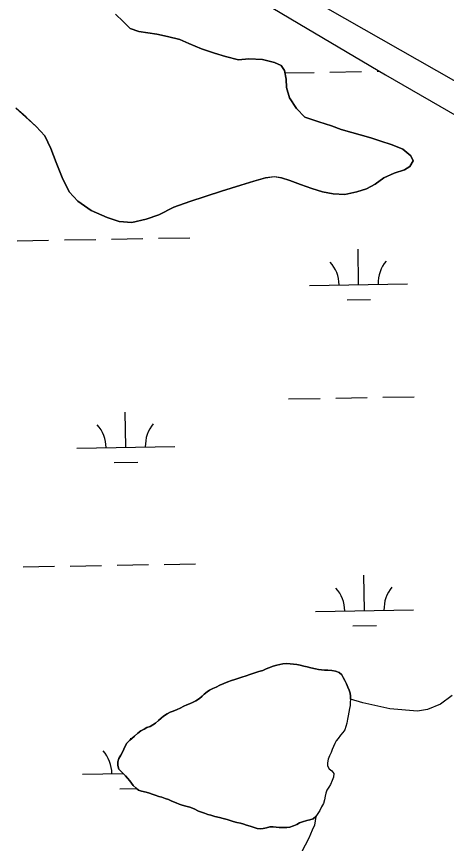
# Model space of a CAD drawing. Extents: x 3903937 to 3942190, y 260677 to 286651.
# Drawn here: x 3909663 to 3910101, y 278998 to 279841 of the extents above; entities that cross this region are included whole.
import ezdxf

# ---------------------------------------------------------------- set-up
doc = ezdxf.new("R2010")
doc.units = 0
for name, color, linetype in [('V-ROAD-CNTR', 7, 'Continuous'), ('V-TOPO-SHOR', 7, 'Continuous'), ('V-WETL-SWMP', 7, 'Continuous')]:
    doc.layers.add(name, color=color, linetype=linetype)

msp = doc.modelspace()

# ---------------------------------------------------------------- linework, layer by layer
at = {"layer": 'V-ROAD-CNTR'}
msp.add_lwpolyline([(3907946.87, 281012.59), (3908007.23, 280976.56), (3908930.72, 280450.97), (3909737.66, 279987.53), (3910721, 279427.93)], dxfattribs=at)
at = {"layer": 'V-TOPO-SHOR'}
for points in [[(3909763.53, 279843.88), (3909771.18, 279836.46), (3909778.51, 279829.19), (3909787.16, 279826.26), (3909805.6, 279823.31), (3909816.43, 279821.12), (3909829.12, 279817.96), (3909838.37, 279813.93), (3909851.17, 279808.28), (3909864.62, 279804.02), (3909875.58, 279800.43), (3909888.89, 279797.1), (3909899.62, 279798.17), (3909913.44, 279797.48), (3909925.81, 279794.33), (3909932.44, 279791.27), (3909935.93, 279786.24), (3909937.49, 279777.52), (3909937.82, 279768.81), (3909940.91, 279758.51), (3909948.19, 279747.68), (3909956.58, 279738.69), (3909970.95, 279733.79), (3909983.93, 279729.7), (3909993.66, 279726.28), (3910023.81, 279717.55), (3910033.08, 279714.61), (3910045.75, 279710.52), (3910056.7, 279705.99), (3910064.67, 279699.34), (3910067.06, 279694.02), (3910063.71, 279688.48), (3910058.37, 279684.84), (3910047.76, 279681.44), (3910037.27, 279676.8), (3910028.47, 279670.42), (3910019.38, 279665.44), (3910009.55, 279662.65), (3909997.54, 279659.74), (3909985.44, 279660.4), (3909974.6, 279662.44), (3909963.63, 279666.04), (3909952.05, 279670.11), (3909941.24, 279674.17), (3909932.9, 279676.79), (3909925.77, 279677.99), (3909916.59, 279676.9), (3909904.58, 279673.53), (3909891.46, 279669.39), (3909881.32, 279666.29)], [(3909881.32, 279666.29), (3909871.64, 279663.19), (3909839.31, 279652.69), (3909822.91, 279646.74), (3909807.57, 279639.23), (3909794.91, 279634.78), (3909780.1, 279631.29), (3909767.38, 279632.12), (3909754.86, 279636.21), (3909738.83, 279643.61), (3909725.16, 279652.84), (3909716.31, 279662.46), (3909708.94, 279677.18), (3909702.82, 279692.5), (3909697.46, 279706.57), (3909691.46, 279719.56), (3909682.61, 279729.33), (3909672.2, 279738.67), (3909661.79, 279747.85)], [(3909843.85, 279033.07), (3909839.46, 279034.76), (3909835.3, 279035.76), (3909831.6, 279036.75), (3909828.36, 279037.97), (3909825.36, 279039.17), (3909820.98, 279040.87), (3909817.52, 279042.56), (3909814.28, 279043.77), (3909810.58, 279044.99), (3909807.58, 279045.74), (3909803.88, 279046.96), (3909800.88, 279047.94), (3909798.11, 279049.15), (3909794.72, 279050.21), (3909790.09, 279051.21), (3909786.78, 279052.12), (3909784.49, 279054.09), (3909781.67, 279056.84), (3909779.7, 279059.12), (3909778.04, 279061.78), (3909775.84, 279064.37), (3909773.79, 279066.57), (3909771.43, 279069.01), (3909769.14, 279071.29), (3909767.01, 279073.64), (3909765.91, 279077.22), (3909765.82, 279080.86), (3909766.88, 279084.4), (3909768.87, 279087.93), (3909770.54, 279090.76), (3909771.91, 279093.99), (3909773.2, 279097.14), (3909775.1, 279099.97), (3909777.94, 279103.02), (3909780.29, 279104.92), (3909782.8, 279107.28), (3909786.34, 279110.39), (3909789.47, 279112.58), (3909792.6, 279114.47), (3909795.48, 279115.97), (3909798.75, 279117.15), (3909801.72, 279118.73), (3909804.3, 279120.54), (3909807.44, 279123.12), (3909810.18, 279125.48), (3909812.54, 279127.53), (3909816.06, 279130.1), (3909819.26, 279131.52), (3909822.22, 279132.63), (3909826.27, 279134.27), (3909829.31, 279135.84), (3909833.29, 279137.87), (3909836.1, 279139.06), (3909839.13, 279140.33), (3909841.94, 279141.52), (3909845.53, 279143.39), (3909849.05, 279145.73), (3909851.72, 279148.01), (3909854, 279150.06), (3909856.82, 279152.42), (3909859.48, 279154), (3909862.75, 279155.8), (3909866.1, 279157.3), (3909870.01, 279159.24), (3909873.9, 279160.96), (3909878.11, 279162.52), (3909881.92, 279163.85), (3909885.11, 279164.88), (3909888.22, 279165.91), (3909892.34, 279167.24), (3909896.86, 279168.79), (3909900.44, 279170.04), (3909903.63, 279171.15), (3909906.5, 279172.11), (3909909.69, 279173.07), (3909913.89, 279174.23), (3909917.32, 279175.8), (3909920.05, 279177.08), (3909924.18, 279178.48), (3909927.98, 279179.58), (3909931.25, 279180.3), (3909934.19, 279180.87), (3909938.23, 279181.19), (3909941.7, 279181.05), (3909945.18, 279180.69), (3909948.5, 279180.17), (3909951.81, 279179.5), (3909955.44, 279178.66), (3909959.14, 279177.83), (3909962.84, 279176.92), (3909967.39, 279175.92), (3909970.55, 279175.17), (3909973.64, 279174.73), (3909976.81, 279174.52), (3909979.9, 279174.55), (3909984, 279174.25), (3909987.93, 279173.41), (3909991.46, 279172.04), (3909994.21, 279169.91), (3909995.72, 279167.17)], [(3909995.72, 279167.17), (3909997.29, 279164.13), (3909998.94, 279160.47), (3910000.51, 279157.04), (3910001.93, 279154.15), (3910002.81, 279151.12), (3910003.22, 279148.02), (3910003.17, 279144.92)], [(3910003.17, 279144.92), (3910002.88, 279141.52), (3910002.68, 279138.43), (3910002.24, 279135.27), (3910001.41, 279131.57), (3910000.81, 279128.02), (3910000.13, 279124.62), (3909999.37, 279120.53), (3909998.54, 279116.99), (3909997.4, 279113.68), (3909995.26, 279110.85), (3909992.98, 279108.1), (3909990.53, 279104.97), (3909988.63, 279102.37), (3909987.04, 279099.77), (3909985.83, 279096.77), (3909984.54, 279093.54), (3909983.4, 279090.54), (3909981.72, 279087.16), (3909980.28, 279083.86), (3909979.6, 279080.16), (3909979.85, 279076.9), (3909981.58, 279073.93), (3909984.18, 279071.72), (3909986.23, 279069.21), (3909986.01, 279065.43), (3909984.64, 279062.04), (3909982.64, 279057.82), (3909981.05, 279055.22), (3909978.98, 279052.08), (3909978.01, 279049.08), (3909977.41, 279045.84), (3909976.58, 279042.29), (3909975.52, 279038.67), (3909973.76, 279035.22), (3909971.99, 279031.53), (3909970.01, 279028.39), (3909967.71, 279025.26)], [(3909967.71, 279025.26), (3909965.12, 279022.82), (3909961.7, 279021.87), (3909958.59, 279021.07), (3909954.08, 279019.83), (3909951.28, 279018.64), (3909948.47, 279017.14), (3909944.96, 279015.65), (3909941.31, 279014.47), (3909938.28, 279014.13), (3909934.8, 279013.88), (3909930.55, 279014.1), (3909927.38, 279014.38), (3909924.21, 279014.59), (3909920.81, 279014.8), (3909917.54, 279013.77), (3909914.05, 279012.98), (3909910.95, 279012.72), (3909907.86, 279013.16), (3909904.86, 279014.14), (3909900.85, 279015.36), (3909897.23, 279016.5), (3909894.31, 279017.48), (3909890.84, 279018.46), (3909887.3, 279019.22), (3909883.67, 279020.05), (3909880.29, 279021.11), (3909877.44, 279022.09), (3909873.36, 279023.31), (3909869.5, 279024.23), (3909864.8, 279025.23), (3909860.72, 279026.46), (3909857.72, 279027.36), (3909854.26, 279028.66), (3909851.1, 279029.71), (3909848.1, 279030.69), (3909843.85, 279033.07)]]:
    msp.add_lwpolyline(points, dxfattribs=at)
at = {"layer": 'V-WETL-SWMP'}
for p, q in [((3909877.71, 279877.59), (3909958.91, 279829.22)), ((3909771.17, 279836.46), (3909763.53, 279843.88)), ((3909778.51, 279829.19), (3909771.17, 279836.46)), ((3909787.16, 279826.26), (3909778.51, 279829.19)), ((3909805.6, 279823.32), (3909787.16, 279826.26)), ((3909816.43, 279821.12), (3909805.6, 279823.32)), ((3909958.91, 279829.22), (3910038.96, 279782.03)), ((3909829.12, 279817.96), (3909816.43, 279821.12)), ((3909838.37, 279813.93), (3909829.12, 279817.96)), ((3909851.17, 279808.28), (3909838.37, 279813.93)), ((3909864.61, 279804.02), (3909851.17, 279808.28)), ((3909875.58, 279800.43), (3909864.61, 279804.02)), ((3909888.89, 279797.11), (3909875.58, 279800.43)), ((3909899.62, 279798.17), (3909888.89, 279797.11)), ((3909913.43, 279797.48), (3909899.62, 279798.17)), ((3909925.81, 279794.33), (3909913.43, 279797.48)), ((3909932.43, 279791.27), (3909925.81, 279794.33)), ((3909935.93, 279786.24), (3909932.43, 279791.27)), ((3909937.49, 279777.52), (3909935.93, 279786.24)), ((3909936.35, 279783.9), (3909966.25, 279784.43)), ((3909982.25, 279784.71), (3910014.24, 279785.28)), ((3910030.24, 279785.56), (3910032.9, 279785.6)), ((3910038.96, 279782.03), (3910129.17, 279729.56)), ((3909937.82, 279768.82), (3909937.49, 279777.52)), ((3909940.91, 279758.51), (3909937.82, 279768.82)), ((3909948.19, 279747.68), (3909940.91, 279758.51)), ((3909661.78, 279747.85), (3909672.19, 279738.67)), ((3909956.58, 279738.69), (3909948.19, 279747.68)), ((3909672.19, 279738.67), (3909682.6, 279729.33)), ((3909970.95, 279733.79), (3909956.58, 279738.69)), ((3909983.93, 279729.7), (3909970.95, 279733.79)), ((3909993.66, 279726.28), (3909983.93, 279729.7)), ((3909682.6, 279729.33), (3909691.45, 279719.56)), ((3910023.8, 279717.55), (3909993.66, 279726.28)), ((3909691.45, 279719.56), (3909697.45, 279706.57)), ((3910033.07, 279714.61), (3910023.8, 279717.55)), ((3910045.74, 279710.52), (3910033.07, 279714.61)), ((3909697.45, 279706.57), (3909702.82, 279692.51)), ((3910056.7, 279705.99), (3910045.74, 279710.52)), ((3910064.66, 279699.34), (3910056.7, 279705.99)), ((3910067.06, 279694.02), (3910064.66, 279699.34)), ((3909702.82, 279692.51), (3909708.93, 279677.18)), ((3910058.37, 279684.84), (3910063.71, 279688.48)), ((3910063.71, 279688.48), (3910067.06, 279694.02)), ((3910037.27, 279676.8), (3910047.75, 279681.44)), ((3910047.75, 279681.44), (3910058.37, 279684.84)), ((3909708.93, 279677.18), (3909716.3, 279662.46)), ((3909891.46, 279669.39), (3909904.58, 279673.53)), ((3909904.58, 279673.53), (3909916.59, 279676.9)), ((3909916.59, 279676.9), (3909925.77, 279678)), ((3909925.77, 279678), (3909932.9, 279676.79)), ((3909932.9, 279676.79), (3909941.24, 279674.17)), ((3909941.24, 279674.17), (3909952.05, 279670.11)), ((3910028.47, 279670.42), (3910037.27, 279676.8)), ((3909716.3, 279662.46), (3909725.16, 279652.84)), ((3909839.31, 279652.69), (3909871.63, 279663.19)), ((3909871.63, 279663.19), (3909881.32, 279666.29)), ((3909881.32, 279666.29), (3909891.46, 279669.39)), ((3909952.05, 279670.11), (3909963.63, 279666.04)), ((3909963.63, 279666.04), (3909974.6, 279662.44)), ((3909974.6, 279662.44), (3909985.44, 279660.4)), ((3909997.54, 279659.74), (3910009.55, 279662.65)), ((3910009.55, 279662.65), (3910019.38, 279665.44)), ((3910019.38, 279665.44), (3910028.47, 279670.42)), ((3909985.44, 279660.4), (3909997.54, 279659.74)), ((3909725.16, 279652.84), (3909738.83, 279643.61)), ((3909807.56, 279639.23), (3909822.91, 279646.75)), ((3909822.91, 279646.75), (3909839.31, 279652.69)), ((3909738.83, 279643.61), (3909754.86, 279636.21)), ((3909794.91, 279634.78), (3909807.56, 279639.23)), ((3909754.86, 279636.21), (3909767.37, 279632.12)), ((3909767.37, 279632.12), (3909780.1, 279631.29)), ((3909780.1, 279631.29), (3909794.91, 279634.78)), ((3909663.32, 279612.57), (3909695.31, 279613.14)), ((3909711.31, 279613.42), (3909743.31, 279613.98)), ((3909759.3, 279614.26), (3909791.3, 279614.82)), ((3909807.3, 279615.11), (3909839.29, 279615.67)), ((3910011.47, 279567.95), (3910010.84, 279603.94)), ((3909961.48, 279567.07), (3910061.47, 279568.83)), ((3909999.75, 279552.31), (3910023.74, 279552.73)), ((3909940.11, 279451.24), (3909972.1, 279451.81)), ((3909988.1, 279452.09), (3910020.1, 279452.65)), ((3910036.09, 279452.93), (3910068.09, 279453.5)), ((3909773.89, 279401.88), (3909773.25, 279437.88)), ((3909723.9, 279401), (3909823.88, 279402.76)), ((3909762.16, 279386.24), (3909786.16, 279386.66)), ((3909813.15, 279282.48), (3909845.15, 279283.05)), ((3909669.17, 279279.95), (3909701.17, 279280.51)), ((3909717.17, 279280.79), (3909749.16, 279281.36)), ((3909765.16, 279281.64), (3909797.15, 279282.2)), ((3910017.33, 279235.33), (3910016.7, 279271.32)), ((3909967.34, 279234.45), (3910067.32, 279236.21)), ((3910005.6, 279219.69), (3910029.6, 279220.11)), ((3909938.22, 279181.19), (3909934.19, 279180.87)), ((3909941.7, 279181.06), (3909938.22, 279181.19)), ((3909909.69, 279173.07), (3909906.51, 279172.11)), ((3909913.89, 279174.24), (3909909.69, 279173.07)), ((3909917.32, 279175.8), (3909913.89, 279174.24)), ((3909920.05, 279177.08), (3909917.32, 279175.8)), ((3909924.17, 279178.48), (3909920.05, 279177.08)), ((3909927.98, 279179.58), (3909924.17, 279178.48)), ((3909931.25, 279180.3), (3909927.98, 279179.58)), ((3909934.19, 279180.87), (3909931.25, 279180.3)), ((3909945.18, 279180.69), (3909941.7, 279181.06)), ((3909948.5, 279180.17), (3909945.18, 279180.69)), ((3909951.81, 279179.5), (3909948.5, 279180.17)), ((3909955.44, 279178.66), (3909951.81, 279179.5)), ((3909959.14, 279177.83), (3909955.44, 279178.66)), ((3909962.84, 279176.92), (3909959.14, 279177.83)), ((3909967.39, 279175.92), (3909962.84, 279176.92)), ((3909970.55, 279175.17), (3909967.39, 279175.92)), ((3909973.63, 279174.73), (3909970.55, 279175.17)), ((3909976.8, 279174.52), (3909973.63, 279174.73)), ((3909979.9, 279174.55), (3909976.8, 279174.52)), ((3909984, 279174.25), (3909979.9, 279174.55)), ((3909987.93, 279173.41), (3909984, 279174.25)), ((3909991.46, 279172.04), (3909987.93, 279173.41)), ((3909885.11, 279164.88), (3909881.92, 279163.85)), ((3909888.22, 279165.91), (3909885.11, 279164.88)), ((3909892.34, 279167.24), (3909888.22, 279165.91)), ((3909896.86, 279168.79), (3909892.34, 279167.24)), ((3909900.44, 279170.04), (3909896.86, 279168.79)), ((3909903.63, 279171.15), (3909900.44, 279170.04)), ((3909906.51, 279172.11), (3909903.63, 279171.15)), ((3909994.22, 279169.91), (3909991.46, 279172.04)), ((3909995.72, 279167.17), (3909994.22, 279169.91)), ((3909997.29, 279164.13), (3909995.72, 279167.17)), ((3909866.1, 279157.3), (3909862.75, 279155.8)), ((3909870.01, 279159.24), (3909866.1, 279157.3)), ((3909873.9, 279160.96), (3909870.01, 279159.24)), ((3909878.11, 279162.52), (3909873.9, 279160.96)), ((3909881.92, 279163.85), (3909878.11, 279162.52)), ((3909998.94, 279160.47), (3909997.29, 279164.13)), ((3910000.51, 279157.04), (3909998.94, 279160.47)), ((3910001.93, 279154.15), (3910000.51, 279157.04)), ((3909851.72, 279148.01), (3909849.05, 279145.74)), ((3909853.99, 279150.07), (3909851.72, 279148.01)), ((3909856.82, 279152.42), (3909853.99, 279150.07)), ((3909859.47, 279154), (3909856.82, 279152.42)), ((3909862.75, 279155.8), (3909859.47, 279154)), ((3910002.81, 279151.12), (3910001.93, 279154.15)), ((3910003.22, 279148.02), (3910002.81, 279151.12)), ((3910003.17, 279144.92), (3910003.22, 279148.02)), ((3910106.88, 279148.59), (3910094.86, 279139.93)), ((3909836.09, 279139.06), (3909833.29, 279137.87)), ((3909839.13, 279140.33), (3909836.09, 279139.06)), ((3909841.94, 279141.52), (3909839.13, 279140.33)), ((3909845.53, 279143.39), (3909841.94, 279141.52)), ((3909849.05, 279145.74), (3909845.53, 279143.39)), ((3910015.92, 279141.22), (3910003.17, 279144.92)), ((3910043.3, 279134.95), (3910015.92, 279141.22)), ((3910094.86, 279139.93), (3910081.73, 279134.56)), ((3909819.26, 279131.52), (3909816.06, 279130.1)), ((3909822.22, 279132.63), (3909819.26, 279131.52)), ((3909826.27, 279134.27), (3909822.22, 279132.63)), ((3909829.31, 279135.84), (3909826.27, 279134.27)), ((3909833.29, 279137.87), (3909829.31, 279135.84)), ((3910071.45, 279132.63), (3910043.3, 279134.95)), ((3910081.73, 279134.56), (3910071.45, 279132.63)), ((3909807.44, 279123.12), (3909804.3, 279120.54)), ((3909810.18, 279125.48), (3909807.44, 279123.12)), ((3909812.54, 279127.53), (3909810.18, 279125.48)), ((3909816.06, 279130.1), (3909812.54, 279127.53)), ((3909792.59, 279114.47), (3909789.47, 279112.58)), ((3909795.48, 279115.97), (3909792.59, 279114.47)), ((3909798.75, 279117.15), (3909795.48, 279115.97)), ((3909801.72, 279118.73), (3909798.75, 279117.15)), ((3909804.3, 279120.54), (3909801.72, 279118.73)), ((3909779.13, 279103.98), (3909779.11, 279105.25)), ((3909782.8, 279107.28), (3909780.29, 279104.92)), ((3909786.34, 279110.39), (3909782.8, 279107.28)), ((3909789.47, 279112.58), (3909786.34, 279110.39)), ((3909773.2, 279097.14), (3909771.91, 279093.99)), ((3909775.1, 279099.97), (3909773.2, 279097.14)), ((3909777.94, 279103.02), (3909775.1, 279099.97)), ((3909780.29, 279104.92), (3909777.94, 279103.02)), ((3909770.54, 279090.76), (3909768.87, 279087.93)), ((3909771.91, 279093.99), (3909770.54, 279090.76)), ((3909766.88, 279084.4), (3909765.81, 279080.86)), ((3909765.81, 279080.86), (3909765.91, 279077.22)), ((3909768.87, 279087.93), (3909766.88, 279084.4)), ((3909765.91, 279077.22), (3909767.01, 279073.64)), ((3909767.01, 279073.64), (3909769.14, 279071.29)), ((3909729.75, 279068.38), (3909771.32, 279069.11)), ((3909769.14, 279071.29), (3909771.42, 279069.01)), ((3909771.42, 279069.01), (3909773.78, 279066.57)), ((3909773.78, 279066.57), (3909775.84, 279064.37)), ((3909775.84, 279064.37), (3909778.04, 279061.78)), ((3909778.04, 279061.78), (3909779.7, 279059.12)), ((3909779.7, 279059.12), (3909781.67, 279056.84)), ((3909781.67, 279056.84), (3909784.49, 279054.09)), ((3909768.02, 279053.62), (3909784.7, 279053.91)), ((3909784.49, 279054.09), (3909786.78, 279052.12)), ((3909786.78, 279052.12), (3909790.09, 279051.21)), ((3909790.09, 279051.21), (3909794.72, 279050.21)), ((3909794.72, 279050.21), (3909798.11, 279049.15)), ((3909798.11, 279049.15), (3909800.87, 279047.94)), ((3909800.87, 279047.94), (3909803.88, 279046.96)), ((3909803.88, 279046.96), (3909807.58, 279045.74)), ((3909807.58, 279045.74), (3909810.59, 279044.99)), ((3909810.59, 279044.99), (3909814.28, 279043.77)), ((3909814.28, 279043.77), (3909817.52, 279042.56)), ((3909817.52, 279042.56), (3909820.97, 279040.87)), ((3909820.97, 279040.87), (3909825.36, 279039.18)), ((3909825.36, 279039.18), (3909828.36, 279037.97)), ((3909828.36, 279037.97), (3909831.6, 279036.75)), ((3909831.6, 279036.75), (3909835.3, 279035.76)), ((3909835.3, 279035.76), (3909839.46, 279034.76)), ((3909839.46, 279034.76), (3909843.85, 279033.07)), ((3909843.85, 279033.07), (3909848.1, 279030.69)), ((3909848.1, 279030.69), (3909851.1, 279029.71)), ((3909851.1, 279029.71), (3909854.26, 279028.66)), ((3909854.26, 279028.66), (3909857.72, 279027.36)), ((3909857.72, 279027.36), (3909860.72, 279026.46)), ((3909860.72, 279026.46), (3909864.8, 279025.23)), ((3909864.8, 279025.23), (3909869.5, 279024.23)), ((3909869.5, 279024.23), (3909873.36, 279023.31)), ((3909873.36, 279023.31), (3909877.44, 279022.09)), ((3909877.44, 279022.09), (3909880.29, 279021.11)), ((3909880.29, 279021.11), (3909883.67, 279020.05)), ((3909954.08, 279019.83), (3909958.59, 279021.07)), ((3909958.59, 279021.07), (3909961.7, 279021.87)), ((3909961.7, 279021.87), (3909965.12, 279022.82)), ((3909965.12, 279022.82), (3909967.71, 279025.26)), ((3909967.71, 279025.26), (3909966.33, 279016.25)), ((3909883.67, 279020.05), (3909887.3, 279019.22)), ((3909887.3, 279019.22), (3909890.84, 279018.46)), ((3909890.84, 279018.46), (3909894.31, 279017.48)), ((3909894.31, 279017.48), (3909897.23, 279016.5)), ((3909897.23, 279016.5), (3909900.85, 279015.36)), ((3909900.85, 279015.36), (3909904.86, 279014.13)), ((3909904.86, 279014.13), (3909907.86, 279013.16)), ((3909907.86, 279013.16), (3909910.95, 279012.72)), ((3909910.95, 279012.72), (3909914.05, 279012.98)), ((3909914.05, 279012.98), (3909917.54, 279013.77)), ((3909917.54, 279013.77), (3909920.81, 279014.8)), ((3909920.81, 279014.8), (3909924.21, 279014.59)), ((3909924.21, 279014.59), (3909927.38, 279014.39)), ((3909927.38, 279014.39), (3909930.55, 279014.1)), ((3909930.55, 279014.1), (3909934.8, 279013.88)), ((3909934.8, 279013.88), (3909938.28, 279014.13)), ((3909938.28, 279014.13), (3909941.31, 279014.47)), ((3909941.31, 279014.47), (3909944.96, 279015.65)), ((3909944.96, 279015.65), (3909948.47, 279017.14)), ((3909948.47, 279017.14), (3909951.28, 279018.64)), ((3909951.28, 279018.64), (3909954.08, 279019.83)), ((3909966.33, 279016.25), (3909963.93, 279011.4)), ((3909963.93, 279011.4), (3909960.77, 279003.3)), ((3909960.77, 279003.3), (3909953.31, 278988.75))]:
    msp.add_line(p, q, dxfattribs=at)
for centre, start, end in [((3909956.23, 279567.45), 0.23658, 41.78024), ((3910066.7, 279569.4), 140.23658, 181.78024), ((3909829.11, 279403.33), 140.23658, 181.78024), ((3909718.65, 279401.38), 0.23658, 41.78024), ((3909962.09, 279234.83), 0.23658, 41.78024), ((3910072.56, 279236.77), 140.23658, 181.78024), ((3909724.5, 279068.76), 0.23658, 41.78024)]:
    msp.add_arc(centre, 35.25, start, end, dxfattribs=at)

doc.saveas('drawing.dxf')
